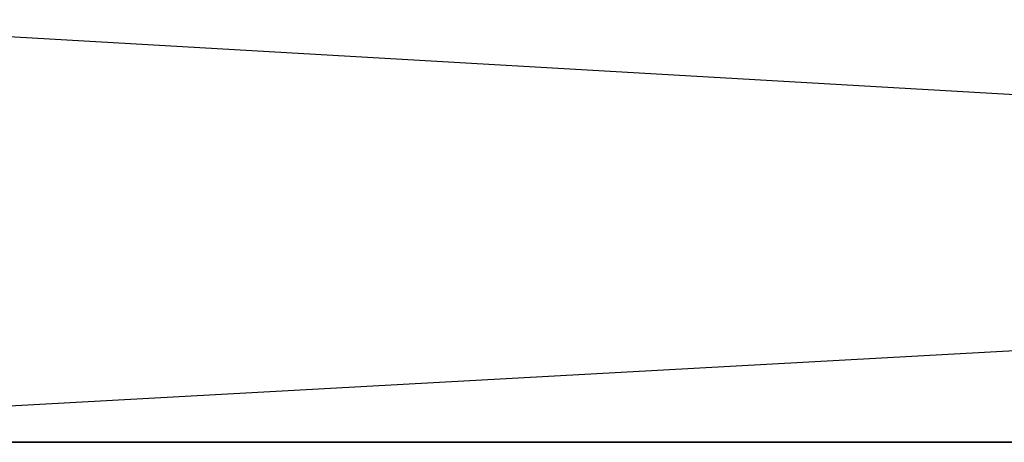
# Model space of a CAD drawing. Header units: centimetres. Extents: x 0.1 to 26.3, y 0 to 13.2.
# Tile 348 of 656: x 3.00476 to 3.00932, y 13.24073 to 13.24269. Entities that reach past the tile are written whole.
import ezdxf

# ---------------------------------------------------------------- set-up
doc = ezdxf.new("R2010")
doc.units = ezdxf.units.CM
doc.header["$LTSCALE"] = 2.54
doc.layers.get('0').update_dxf_attribs({"true_color": 0xff5454})

# ---------------------------------------------------------------- blocks, each defined once
blk = doc.blocks.new('Pojemnik na r_czniki papierowe CRESTO.STL')
at = {"color": 0}
for p, q in [((3.0379343, 13.2427338, 28.3722839), (3.0016977, 13.2407333, 28.3790405)), ((3.0379343, 13.2427338, 18.0722855), (3.0016977, 13.2407333, 18.0790405)), ((3.0025394, 13.2427338, 29.3182312), (3.0372988, 13.2407333, 29.3304993)), ((3.0025394, 13.2427338, 19.0182312), (3.0372988, 13.2407333, 19.0304993)), ((3.0372988, 13.2407333, 29.3304993), (3.0016977, 13.2407333, 29.3209595)), ((3.0016977, 13.2407333, 28.3790405), (3.0372988, 13.2407333, 28.3695007)), ((3.0372988, 13.2407333, 19.0304993), (3.0016977, 13.2407333, 19.0209595)), ((3.0016977, 13.2407333, 18.0790405), (3.0372988, 13.2407333, 18.0695007))]:
    blk.add_line(p, q, dxfattribs=at)

msp = doc.modelspace()

# ---------------------------------------------------------------- block references
at = {"color": 0}
msp.add_blockref('Pojemnik na r_czniki papierowe CRESTO.STL', (0, 0), dxfattribs=at)

doc.saveas('drawing.dxf')
